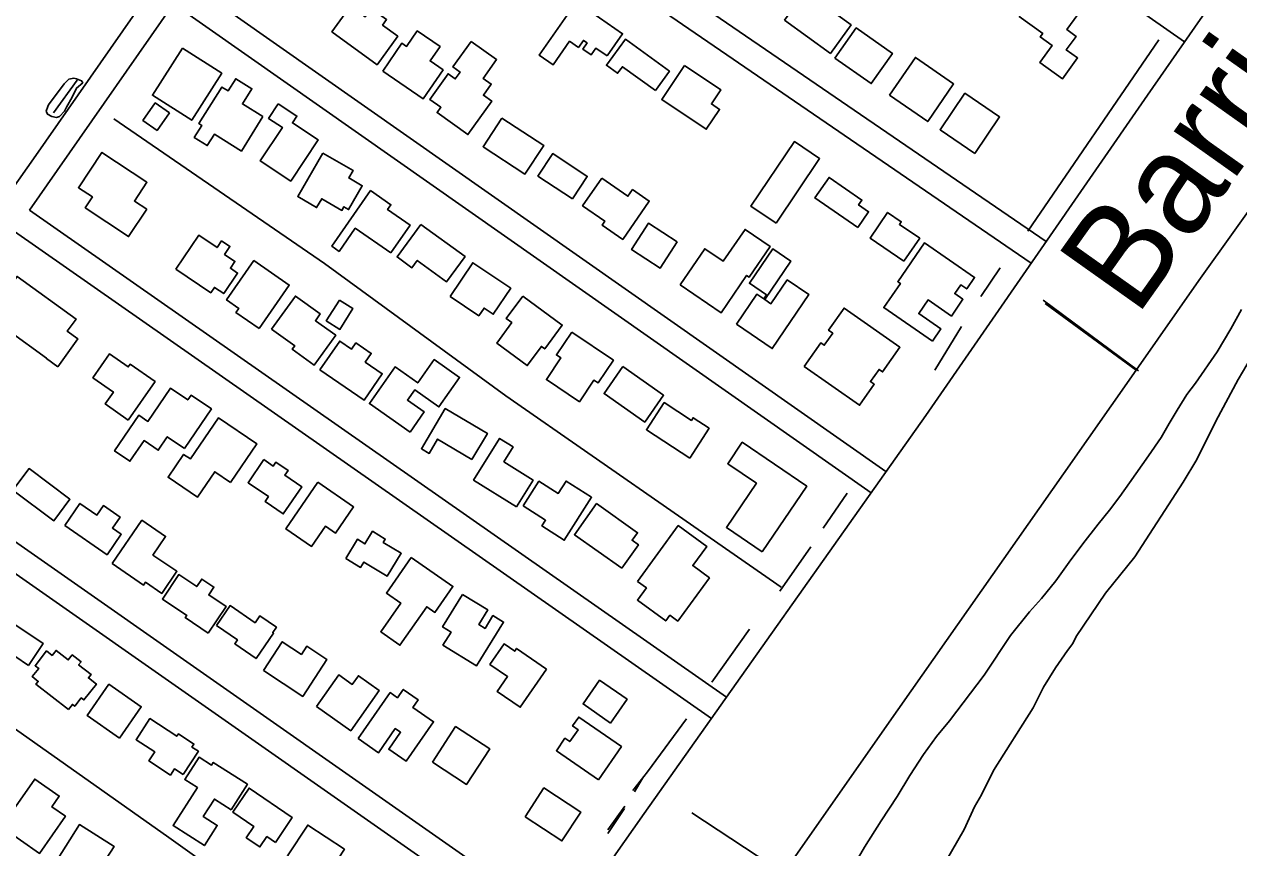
# Model space of a CAD drawing. Extents: x 3683402 to 3721514, y 487807 to 513565.
# Drawn here: x 3699909 to 3701306, y 497379 to 498327 of the extents above; entities that cross this region are included whole.
import ezdxf

# ---------------------------------------------------------------- set-up
doc = ezdxf.new("R2010")
doc.units = 0
for name, color, linetype in [('V-BLDG-OTLN', 7, 'Continuous'), ('V-RIVR-IDEN', 7, 'Continuous'), ('V-ROAD-CNTR', 7, 'Continuous'), ('V-SITE-VEGE', 7, 'Continuous'), ('V-TOPO-SHOR', 7, 'Continuous')]:
    doc.layers.add(name, color=color, linetype=linetype)

msp = doc.modelspace()

# ---------------------------------------------------------------- linework, layer by layer
at = {"layer": 'V-BLDG-OTLN'}
for points in [[(3701053.3, 498335.5), (3701077.5, 498369.1), (3701120.8, 498337.9), (3701108.3, 498320.5), (3701118.9, 498312.8), (3701107.6, 498297.2), (3701120.5, 498287.9), (3701103.3, 498264), (3701077.1, 498282.9), (3701091.2, 498302.4), (3701077.6, 498312.2), (3701080.4, 498316)], [(3700783.3, 498331.4), (3700807, 498364.3), (3700860, 498326), (3700836.2, 498293.1)], [(3700284.2, 498347.4), (3700300.9, 498335.2), (3700308, 498344.9), (3700325.6, 498332.1), (3700321, 498325.7), (3700338.5, 498313), (3700314.6, 498280.2), (3700262.7, 498318)], [(3700579.2, 498290.2), (3700566.3, 498299.2), (3700560.9, 498291.5), (3700551.3, 498298.2), (3700556.2, 498305.2), (3700552, 498308.1), (3700546.3, 498300), (3700536.1, 498307.1), (3700517.1, 498279.9), (3700501.2, 498291), (3700544.2, 498352.6), (3700597.1, 498315.7)], [(3700321.1, 498272.8), (3700343.1, 498304.9), (3700348.5, 498301.2), (3700360.8, 498319.1), (3700387.1, 498301.1), (3700375.7, 498284.5), (3700390.6, 498274.2), (3700367.6, 498240.8)], [(3700841.4, 498287.7), (3700865.9, 498322.5), (3700907.6, 498293.2), (3700883.2, 498258.4)], [(3700090.7, 498299.2), (3700135.9, 498270.4), (3700101.4, 498216.3), (3700056.2, 498245.1)], [(3700422.8, 498307), (3700452.2, 498286.1), (3700436.8, 498264.3), (3700445.9, 498257.8), (3700436.9, 498245.1), (3700446.5, 498238.3), (3700419.2, 498199.8), (3700383.6, 498225), (3700388, 498231.2), (3700375.3, 498240.2), (3700396.3, 498269.8), (3700404.6, 498263.9), (3700410.2, 498271.7), (3700401.9, 498277.6)], [(3700634.8, 498250.4), (3700596.9, 498277.9), (3700591.3, 498270.3), (3700578.5, 498279.6), (3700600.3, 498309.5), (3700650.9, 498272.6)], [(3700904.1, 498245.2), (3700934, 498288.5), (3700978, 498258.1), (3700948.2, 498214.8)], [(3700668.2, 498279.3), (3700710.1, 498251.4), (3700699.2, 498235), (3700708.6, 498228.8), (3700693.3, 498205.9), (3700642.1, 498240)], [(3700183.3, 498220.4), (3700158.5, 498180.8), (3700127.5, 498200.2), (3700119.3, 498187.2), (3700104.3, 498196.6), (3700112.9, 498210.4), (3700109.7, 498212.4), (3700136.1, 498254.5), (3700143.3, 498250), (3700152.1, 498264.1), (3700170.6, 498252.5), (3700159.7, 498235.1)], [(3701002.3, 498178.1), (3700962.3, 498205.4), (3700990.9, 498247.4), (3701030.9, 498220.1)], [(3700075.8, 498224.8), (3700061.6, 498204.6), (3700045.3, 498216.1), (3700059.5, 498236.3)], [(3700200.9, 498235.2), (3700222.5, 498221), (3700217.3, 498213.3), (3700246.7, 498193.9), (3700215.4, 498146.3), (3700180.3, 498169.4), (3700205.7, 498208), (3700189.8, 498218.4)], [(3700458, 498218.7), (3700506.3, 498187.3), (3700484.7, 498154.3), (3700436.5, 498185.7)], [(3700773.6, 498098), (3700744.6, 498117.6), (3700794.7, 498191.7), (3700823.7, 498172.1)], [(3700049.6, 498113.9), (3700028.7, 498082.5), (3699978.9, 498115.6), (3699987.1, 498128.1), (3699971.1, 498138.7), (3699998.1, 498179.3), (3700049.9, 498144.9), (3700035.5, 498123.3)], [(3700252.3, 498178.6), (3700287.1, 498158.5), (3700282.1, 498149.9), (3700297.6, 498140.9), (3700281.9, 498113.6), (3700276.5, 498116.7), (3700274.2, 498112.6), (3700250.9, 498126), (3700245.1, 498115.9), (3700223.3, 498128.4)], [(3700539.5, 498125.8), (3700499.7, 498152), (3700516.7, 498177.9), (3700556.5, 498151.7)], [(3700573.3, 498149.7), (3700603.3, 498128.8), (3700608.6, 498136.5), (3700627.8, 498123.2), (3700597.2, 498079.2), (3700573.5, 498095.7), (3700576.6, 498100.2), (3700551.1, 498117.9)], [(3700867.6, 498092.9), (3700818.4, 498126.9), (3700834.7, 498150.6), (3700872.5, 498124.5), (3700868.7, 498118.9), (3700880.1, 498111)], [(3700330.4, 498063.6), (3700289.5, 498092), (3700271, 498065.4), (3700262.6, 498071.3), (3700307.1, 498135.4), (3700330.5, 498119.1), (3700326.7, 498113.6), (3700352.6, 498095.6)], [(3700920.8, 498054.1), (3700881.8, 498080.8), (3700901.9, 498110.3), (3700917.7, 498099.5), (3700915.6, 498096.5), (3700938.9, 498080.6)], [(3700365, 498096.4), (3700415.8, 498059.4), (3700394.6, 498030.5), (3700360.9, 498055), (3700354.8, 498046.6), (3700337.7, 498059)], [(3700660, 498076.4), (3700640.5, 498046.2), (3700607.4, 498067.4), (3700626.9, 498097.7)], [(3700663.2, 498027), (3700691.6, 498068.5), (3700712.8, 498054), (3700738, 498090.7), (3700766.9, 498071), (3700742.7, 498035.6), (3700739.7, 498037.7), (3700710.4, 497994.7)], [(3700083.1, 498044.9), (3700109.4, 498083.9), (3700130.5, 498069.7), (3700135.7, 498077.5), (3700145.3, 498071.1), (3700139.2, 498061.9), (3700151.1, 498053.8), (3700145.9, 498046), (3700154.2, 498040.5), (3700138.2, 498016.8), (3700127.4, 498024), (3700123.2, 498017.9)], [(3700953.8, 497962.2), (3700897.6, 498000.7), (3700916.7, 498028.5), (3700913.7, 498030.5), (3700944.3, 498075.1), (3701002, 498035.5), (3700993, 498022.3), (3700986.2, 498026.9), (3700979.3, 498016.8), (3700988.7, 498010.3), (3700975.5, 497991), (3700948.6, 498009.5), (3700937.8, 497993.8), (3700963.4, 497976.2)], [(3700728.1, 497981.6), (3700751.5, 498016.1), (3700759.6, 498010.7), (3700762.8, 498015.4), (3700743.1, 498028.8), (3700769.9, 498068.3), (3700790.6, 498054.2), (3700760.6, 498010), (3700767.8, 498005.1), (3700786.5, 498032.6), (3700811.4, 498015.7), (3700769.3, 497953.6)], [(3700178.8, 497976.6), (3700152.2, 497995.2), (3700155.4, 497999.8), (3700141.5, 498009.5), (3700173, 498054.8), (3700213.6, 498026.6)], [(3700398.6, 498013.5), (3700424.7, 498052.4), (3700468.4, 498023.1), (3700448.3, 497993.1), (3700437.7, 498000.2), (3700431.6, 497991.3)], [(3699947.3, 497932.6), (3699934.2, 497942.1), (3699934.4, 497942.5), (3699890.8, 497974), (3699889.5, 497972.2), (3699875.8, 497982.1), (3699884.5, 497994.2), (3699874.7, 498001.2), (3699900.4, 498036.7), (3699968.3, 497987.6), (3699958.2, 497973.6), (3699970.5, 497964.7)], [(3700193.3, 497976.1), (3700220.6, 498014), (3700249.2, 497993.4), (3700243.7, 497985.7), (3700267, 497969), (3700242.3, 497934.7), (3700217.1, 497952.9), (3700220, 497956.9)], [(3700271.3, 498009.4), (3700286.9, 497999.6), (3700271.9, 497975.7), (3700256.2, 497985.6)], [(3700482.2, 498014), (3700527.7, 497980.6), (3700507.6, 497953.3), (3700503.7, 497956.1), (3700487.5, 497934.1), (3700452.3, 497960), (3700469.6, 497983.5), (3700463.2, 497988.2)], [(3700806.1, 497933), (3700825.1, 497960.2), (3700829.2, 497957.4), (3700838.8, 497971.3), (3700834.1, 497974.6), (3700851.9, 498000.1), (3700916.2, 497955.2), (3700896.3, 497926.7), (3700892.1, 497929.7), (3700882.3, 497915.6), (3700886.6, 497912.6), (3700869.7, 497888.5)], [(3700538.6, 497972.5), (3700586.5, 497940.2), (3700568.9, 497914.1), (3700564.2, 497917.3), (3700547.4, 497892.4), (3700509.5, 497918), (3700526.2, 497942.9), (3700521, 497946.4)], [(3700248.9, 497929), (3700271.6, 497962.2), (3700285.2, 497952.9), (3700290.2, 497960.2), (3700307.9, 497948.1), (3700301, 497938), (3700320.5, 497924.7), (3700299.6, 497894.2)], [(3700028.3, 497871.4), (3700001.8, 497889.9), (3700011.3, 497903.5), (3699987.7, 497920), (3700006.9, 497947.6), (3700028.4, 497932.6), (3700030.5, 497935.6), (3700059.2, 497915.6)], [(3700352.6, 497857.5), (3700305.8, 497890.3), (3700335.4, 497932.5), (3700361.5, 497914.1), (3700380.4, 497941), (3700409.6, 497920.5), (3700385.7, 497886.5), (3700357.9, 497906), (3700349.6, 497894.3), (3700368.9, 497880.7)], [(3700597.5, 497932.8), (3700644.3, 497899.9), (3700622.5, 497869), (3700575.8, 497901.9)], [(3700093.1, 497838.6), (3700073.3, 497852.1), (3700062.8, 497836.7), (3700046.5, 497847.8), (3700030.3, 497823.9), (3700012.6, 497835.9), (3700040.5, 497877), (3700051, 497869.9), (3700076.9, 497908), (3700096.9, 497894.5), (3700100.6, 497899.9), (3700124, 497884.1)], [(3700423.8, 497826.1), (3700384.3, 497849.5), (3700374.6, 497833), (3700365.6, 497838.3), (3700393, 497884.6), (3700441.5, 497856)], [(3700674.3, 497827.6), (3700624.5, 497860.2), (3700645, 497891.5), (3700676.3, 497871), (3700678.2, 497874), (3700696.7, 497861.9)], [(3700146.1, 497799.4), (3700127.8, 497811.9), (3700107.9, 497782.6), (3700074.2, 497805.6), (3700092.1, 497831.9), (3700099.9, 497826.6), (3700132.2, 497874.1), (3700176.4, 497844)], [(3700474.9, 497771.4), (3700425.6, 497802.3), (3700455.6, 497850.2), (3700471.2, 497840.5), (3700460.5, 497823.4), (3700494.2, 497802.3)], [(3700757.7, 497719.8), (3700716.5, 497747.8), (3700751.1, 497798.6), (3700718, 497821.1), (3700734.8, 497845.8), (3700809, 497795.3)], [(3700184.3, 497825.9), (3700195.1, 497818.5), (3700198.2, 497823.1), (3700212.3, 497813.5), (3700208.5, 497807.8), (3700228, 497794.6), (3700206.7, 497763.4), (3700185.7, 497777.7), (3700189.6, 497783.3), (3700166.2, 497799.2)], [(3699895.6, 497790.6), (3699914.2, 497815.5), (3699961.3, 497780.3), (3699942.8, 497755.5)], [(3700246.5, 497799.8), (3700287.6, 497771.5), (3700266.9, 497741.3), (3700255.2, 497749.3), (3700239.2, 497726), (3700209.7, 497746.2)], [(3700482.7, 497772.6), (3700500.8, 497801), (3700523, 497786.9), (3700532.1, 497801.2), (3700561.4, 497782.6), (3700530, 497733.2), (3700504.3, 497749.5), (3700508.5, 497756.1)], [(3699955.3, 497749.9), (3699972.8, 497775.5), (3699992.4, 497762.1), (3699999.8, 497772.9), (3700018.9, 497759.8), (3700010.2, 497747.1), (3700020.3, 497740.1), (3700004.1, 497716.4)], [(3700596.1, 497700.9), (3700541.7, 497739.5), (3700567.1, 497775.3), (3700614.3, 497741.8), (3700608.1, 497733.1), (3700615.3, 497728)], [(3700010, 497706.2), (3700044.1, 497756.1), (3700071.4, 497737.5), (3700056.8, 497716.1), (3700084.3, 497697.4), (3700066.9, 497672), (3700048.2, 497684.8), (3700046, 497681.6)], [(3700278.7, 497712.3), (3700292, 497734.2), (3700300.6, 497728.9), (3700309.5, 497743.5), (3700324.1, 497734.5), (3700321.8, 497730.7), (3700342.4, 497718.1), (3700326.2, 497691.6), (3700299.4, 497707.9), (3700295.7, 497701.9)], [(3700614.2, 497685.8), (3700661.1, 497750), (3700693.9, 497726), (3700677.8, 497703.9), (3700697, 497689.8), (3700660.6, 497640.1), (3700651.5, 497646.8), (3700646.7, 497640.3), (3700614.1, 497664.2), (3700624.5, 497678.3)], [(3700353.9, 497713.4), (3700401.9, 497680), (3700381.1, 497650), (3700371.7, 497656.6), (3700340.9, 497612.4), (3700318.8, 497627.8), (3700341.8, 497660.8), (3700325.3, 497672.3)], [(3700120.4, 497626.4), (3700094, 497644.1), (3700095.7, 497646.7), (3700067.7, 497665.4), (3700086.5, 497693.6), (3700107.2, 497679.8), (3700113, 497688.5), (3700127, 497679.2), (3700121, 497670.3), (3700140.9, 497657)], [(3700413.1, 497670.8), (3700442, 497652.9), (3700431.6, 497636.2), (3700438.8, 497631.7), (3700447.9, 497646.4), (3700460.1, 497638.9), (3700428.9, 497588.6), (3700390.4, 497612.5), (3700399.7, 497627.5), (3700390, 497633.5)], [(3700129.8, 497635.1), (3700145.6, 497658), (3700174.2, 497638.2), (3700179.8, 497646.2), (3700198.9, 497633), (3700194.6, 497626.8), (3700195.6, 497626.2), (3700175.4, 497597), (3700150.9, 497614), (3700153.9, 497618.4)], [(3699913.5, 497589), (3699866, 497621.1), (3699883, 497646.3), (3699930.5, 497614.2)], [(3700183.8, 497583.2), (3700205.5, 497616.3), (3700227.6, 497601.8), (3700233.7, 497611.1), (3700257, 497595.9), (3700229.1, 497553.4)], [(3700509.6, 497584.9), (3700479.3, 497540.9), (3700452.9, 497559.1), (3700464.8, 497576.3), (3700444.5, 497590.3), (3700460.8, 497613.9), (3700473, 497605.5), (3700475.2, 497608.7)], [(3699959.5, 497538.3), (3699922.2, 497567.4), (3699924.8, 497570.8), (3699917.9, 497576.2), (3699925.3, 497585.6), (3699921.2, 497588.8), (3699934.4, 497605.8), (3699940.8, 497600.7), (3699945.3, 497606.4), (3699959.3, 497595.4), (3699963.9, 497601.2), (3699974, 497593.3), (3699971.3, 497589.9), (3699985.6, 497578.7), (3699982.5, 497574.8), (3699991.7, 497567.6), (3699977.4, 497549.4), (3699974.3, 497551.8), (3699966.8, 497542.1), (3699964.2, 497544.2)], [(3700244.9, 497541.8), (3700270.6, 497578.1), (3700286.1, 497567.2), (3700293.1, 497577.2), (3700317.2, 497560.2), (3700284.4, 497513.9)], [(3700583.3, 497522.8), (3700551.6, 497544.8), (3700570.6, 497572.1), (3700602.3, 497550.1)], [(3700018.2, 497505.5), (3699981.1, 497531.4), (3700006.2, 497567.4), (3700043.3, 497541.5)], [(3700292.9, 497505), (3700329.7, 497557.9), (3700338.1, 497552), (3700344.7, 497561.5), (3700362, 497549.5), (3700355.9, 497540.7), (3700379.6, 497524.3), (3700348, 497478.8), (3700328.1, 497492.6), (3700341.7, 497512.2), (3700335.6, 497516.4), (3700316.3, 497488.7)], [(3700569.3, 497457.5), (3700520.9, 497490.9), (3700530.8, 497505.3), (3700536.3, 497501.5), (3700545.8, 497515.2), (3700539.6, 497519.5), (3700546.6, 497529.7), (3700595.7, 497495.8)], [(3700091.5, 497463.6), (3700081.5, 497470), (3700076.9, 497463), (3700052.1, 497479.3), (3700058.8, 497489.6), (3700037.4, 497503.6), (3700053.2, 497527.9), (3700084.2, 497507.6), (3700086, 497510.3), (3700103.9, 497498.7), (3700101.6, 497495.2), (3700109, 497490.4)], [(3700378.3, 497478), (3700405, 497518.7), (3700444.2, 497493), (3700417.6, 497452.3)], [(3700146.6, 497423.1), (3700127.5, 497435.3), (3700114.7, 497415.4), (3700130.8, 497405.1), (3700115.9, 497381.9), (3700080, 497404.9), (3700107.9, 497448.6), (3700093.4, 497457.8), (3700109.8, 497483.4), (3700124, 497474.3), (3700126.1, 497477.5), (3700165.4, 497452.4)], [(3699882.6, 497403.4), (3699920.8, 497458.3), (3699949, 497438.7), (3699940.5, 497426.4), (3699956, 497415.6), (3699926.3, 497372.9)], [(3700197.6, 497385.5), (3700187.9, 497392.2), (3700179.8, 497380.3), (3700164.2, 497390.9), (3700172.9, 497403.7), (3700148.5, 497420.3), (3700167.4, 497448), (3700217.1, 497414.1)], [(3700484.9, 497415.1), (3700506.6, 497448.1), (3700549, 497420.3), (3700527.3, 497387.2)], [(3699990.7, 497324.9), (3699940.8, 497356.4), (3699972.2, 497406.1), (3700012, 497380.9), (3699993.9, 497352.4), (3700004.1, 497346)], [(3700253.6, 497342.1), (3700211.4, 497369.9), (3700234.8, 497405.4), (3700277, 497377.6)]]:
    msp.add_lwpolyline(points, close=True, dxfattribs=at)
at = {"layer": 'V-ROAD-CNTR'}
for points in [[(3700107.1, 496677), (3700116.8, 496695.8), (3700267.2, 496913.7), (3700621.8, 497418.8), (3700945.9, 497876.6), (3701200.9, 498245.1), (3701526.9, 498713.7), (3701757.9, 499042), (3701863.2, 499191.4), (3701928.6, 499287.8), (3701967.6, 499361.6), (3701999.8, 499438.3), (3702029.2, 499517.1), (3702077.4, 499634.7), (3702126.3, 499731.7), (3702177.7, 499802.3), (3702245.8, 499884.5), (3702261.5, 499902.8)], [(3700937.9, 499631.9), (3699922.2, 498175.6), (3699164.4, 497097.7)], [(3701243.4, 498306.3), (3700441.1, 498867.2)], [(3700275.9, 498630.3), (3701084.3, 498076.6)], [(3700258.7, 498605.7), (3701067.3, 498051.9)], [(3700900.1, 497812.1), (3700097.7, 498374.9)], [(3700080.5, 498350.3), (3699946.7, 498158.4), (3699914.8, 498113)], [(3700882.9, 497787.5), (3700080.5, 498350.3)], [(3700716.5, 497552.7), (3699914.8, 498113)], [(3700699.3, 497528.1), (3699897.5, 498088.4)], [(3699729.5, 497849.4), (3700530.6, 497288.9)], [(3699712.2, 497824.8), (3700513.4, 497264.3)]]:
    msp.add_lwpolyline(points, dxfattribs=at)
at = {"layer": 'V-SITE-VEGE'}
for points in [[(3701001.9, 497426.4), (3701009.9, 497440.4), (3701023.7, 497468.3), (3701069.3, 497540.3), (3701081.2, 497564.2), (3701095.1, 497586.2), (3701109, 497606.2), (3701115, 497614.2), (3701118.9, 497622.2), (3701152.7, 497672.2), (3701186.4, 497714.1), (3701242, 497800.1), (3701257.8, 497826), (3701279.6, 497870), (3701305.4, 497917.9), (3701325.2, 497951.9)], [(3700962.3, 497352.5), (3700990, 497400.4), (3701001.9, 497426.4)]]:
    msp.add_lwpolyline(points, dxfattribs=at)
at = {"layer": 'V-TOPO-SHOR'}
for p, q in [((3701213.9, 498308.9), (3701063.5, 498088.5)), ((3699942.3, 498224.8), (3699969.7, 498262.2)), ((3701009.3, 498013.6), (3701031.6, 498046.6)), ((3701081.1, 498009.3), (3701190.5, 497928.1)), ((3701083.2, 498005.4), (3701188, 497928.9)), ((3700956.4, 497928.9), (3700987.1, 497979)), ((3700855.3, 497787.4), (3700827.8, 497747)), ((3700813.7, 497725.5), (3700778.1, 497674.5)), ((3700743.1, 497630.7), (3700699.7, 497570)), ((3700610.7, 497443.6), (3700620.4, 497459.9)), ((3700580, 497395.9), (3700599.4, 497424.4)), ((3700580.1, 497399.9), (3700599.6, 497427.1)), ((3700676.6, 497419.4), (3700782.4, 497350))]:
    msp.add_line(p, q, dxfattribs=at)
for points in [[(3701692.5, 498639.8), (3701621.6, 498537.3), (3701532.2, 498414.9), (3701422, 498258.2), (3701260.1, 498031.8), (3701188, 497928.9), (3701104.5, 497809.7), (3700901.3, 497519.9), (3700782.4, 497350), (3700764.1, 497323.8), (3700560.4, 497030.4), (3700429.5, 496846.1)], [(3699936.7, 498234.2), (3699954.8, 498258), (3699960, 498263.5), (3699965.8, 498264.5), (3699968.9, 498263.9), (3699974.7, 498261.5), (3699976.1, 498259.4), (3699968.9, 498253.2), (3699963.8, 498242.9), (3699957.3, 498231.2), (3699954.9, 498226.7), (3699949.1, 498220.5), (3699945.7, 498219.5), (3699940.5, 498220.5), (3699935.4, 498223.2), (3699934, 498226.7)], [(3699934, 498226.7), (3699936, 498232.2), (3699936.7, 498234.2)], [(3700779.4, 497679.1), (3700661.3, 497761.1), (3700462.8, 497899.1), (3700254.2, 498051.6), (3700011.6, 498218)], [(3700863.3, 497359.1), (3700875.4, 497379.9), (3700894.6, 497410.2), (3700912.9, 497438.2), (3700927.4, 497462.6), (3700943.4, 497486.6), (3700958.3, 497507.5), (3700973.1, 497525.2), (3701013, 497578), (3701043.5, 497623.7), (3701065.4, 497650.9), (3701079.1, 497666.2), (3701095.5, 497686.3), (3701110.8, 497708), (3701126.8, 497728.8), (3701144.4, 497751.7), (3701157.3, 497767.8), (3701169.1, 497783.6), (3701180.4, 497799.3), (3701202.3, 497830.1), (3701216.8, 497851.3), (3701226.1, 497867.5), (3701235.1, 497882.8), (3701246.4, 497900.9), (3701256.2, 497913.9), (3701281.2, 497949.8), (3701296.9, 497976.5), (3701309, 497998.6)], [(3699647.3, 497692.9), (3700075.1, 497391.1), (3700412.4, 497150.5), (3700405.5, 497144.7)], [(3700608.8, 497445.3), (3700625.9, 497466.6), (3700670.7, 497527.6)]]:
    msp.add_lwpolyline(points, dxfattribs=at)

# ---------------------------------------------------------------- texts
at = {"layer": 'V-RIVR-IDEN'}
msp.add_text('Barriere', height=116, rotation=54.6599, dxfattribs=at).set_placement((3701188.1, 497988.8))

doc.saveas('drawing.dxf')
